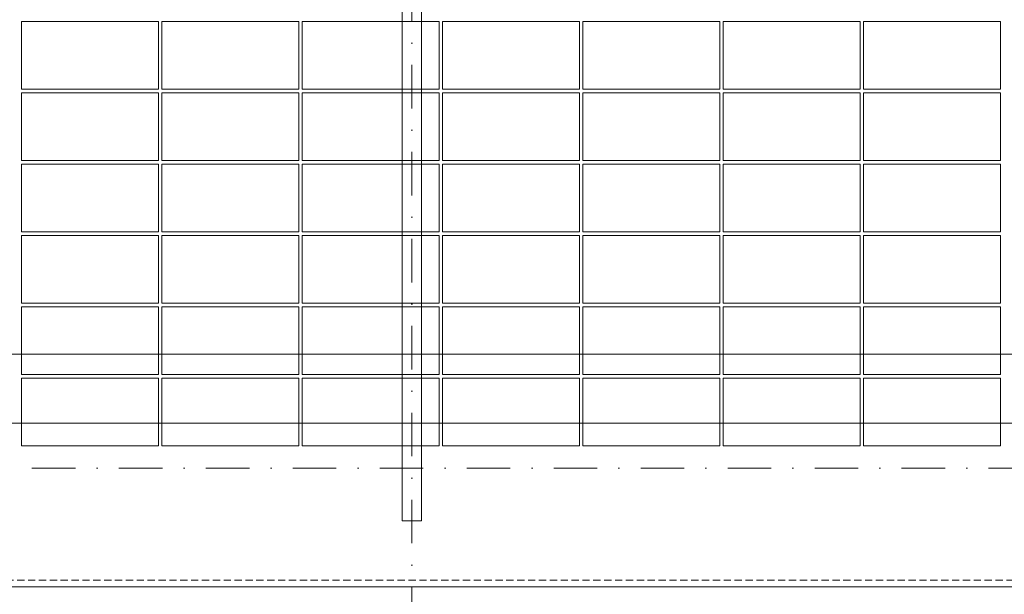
# Model space of a CAD drawing. Header units: millimetres. Extents: x -916886 to 3713765, y -2985421 to 1675785.
# Tile 601 of 656: x 399115 to 407742, y 148895 to 153930. Entities that reach past the tile are written whole.
import ezdxf

# ---------------------------------------------------------------- set-up
doc = ezdxf.new("R2010")
doc.units = ezdxf.units.MM
for name, pattern in [('CENTERX2', [101.6, 63.5, -12.7, 12.7, -12.7]), ('DASHDOT', [25.4, 12.7, -6.35, 0, -6.35]), ('DASHED', [19.05, 12.7, -6.35]), ('HIDDEN', [9.525, 6.35, -3.175])]:
    doc.linetypes.add(name, pattern=pattern)
doc.layers.get('Defpoints').update_dxf_attribs({"color": 8})
for name, color, linetype, lineweight in [('A99_FVE', 30, 'Continuous', 5), ('A99_N_kce-pod', 7, 'DASHED', 20), ('A99_N_koty-200', 5, 'Continuous', 5), ('A99_N_koty-200 @ 1', 5, 'Continuous', 5), ('A99_N_koty-200 @ 10', 5, 'Continuous', 5), ('A99_N_koty-200 @ 100', 5, 'Continuous', 5), ('A99_N_koty-200 @ 200', 5, 'Continuous', 5), ('A99_N_koty-200 @ 250 (1)', 5, 'Continuous', 5), ('A99_N_koty-200 @ 250 (2)', 5, 'Continuous', 5), ('A99_N_koty-200 @ 400', 5, 'Continuous', 5), ('A99_S_kce-pohl', 7, 'Continuous', 5), ('A99_S_osy', 1, 'CENTERX2', 5)]:
    doc.layers.add(name, color=color, linetype=linetype, lineweight=lineweight)
doc.styles.add('A99_kota', font='isocpeur.ttf', dxfattribs={"height": 2})
doc.dimstyles.new('A99_kota_200 new', dxfattribs={"dimscale": 200, "dimtxt": 2, "dimasz": 1.2, "dimexe": 0.5, "dimexo": 1.5, "dimgap": 0.5, "dimtad": 1, "dimdec": 0, "dimzin": 3, "dimdsep": 46, "dimtxsty": 'A99_kota', "dimblk": 'ARCHTICK', "dimcen": 2.5, "dimazin": 2, "dimtfac": 0.75, "dimtdec": 0, "dimtix": 1, "dimtmove": 2, "dimatfit": 0, "dimfxl": 0, "dimtolj": 1, "dimtzin": 0, "dimlwd": 5, "dimlwe": 5, "dimarcsym": 0})

# ---------------------------------------------------------------- blocks, each defined once
blk = doc.blocks.new('_ArchTick')
at = {"color": 0, "linetype": 'ByBlock', "const_width": 0.15}
blk.add_lwpolyline([(-0.5, -0.5), (0.5, 0.5)], dxfattribs=at)
blk = doc.blocks.new('*D3192')
at = {"layer": 'A99_N_koty-200', "color": 0, "linetype": 'Continuous', "lineweight": 5, "ltscale": 10, "transparency": 16777216}
for p, q in [((402550, 146925), (402550, 146475)), ((414550, 146925), (414550, 146475)), ((414550, 146525), (402550, 146525))]:
    blk.add_line(p, q, dxfattribs=at)
at = {"layer": 'Defpoints', "color": 0, "linetype": 'Continuous', "lineweight": 0, "ltscale": 10, "transparency": 16777216}
for p in [(402550, 149400), (414550, 149400), (402550, 146525)]:
    blk.add_point(p, dxfattribs=at)
at = {"layer": 'A99_N_koty-200', "color": 0, "linetype": 'Continuous', "lineweight": 5, "ltscale": 10, "transparency": 16777216, "xscale": 120, "yscale": 120, "zscale": 120, "rotation": 180}
blk.add_blockref('_ArchTick', (402550, 146525), dxfattribs=at)
at = {"layer": 'A99_N_koty-200', "color": 0, "linetype": 'Continuous', "lineweight": 5, "ltscale": 10, "transparency": 16777216, "xscale": 120, "yscale": 120, "zscale": 120}
blk.add_blockref('_ArchTick', (414550, 146525), dxfattribs=at)
at = {"layer": 'A99_N_koty-200', "color": 0, "linetype": 'Continuous', "ltscale": 10, "transparency": 16777216, "insert": (408550, 146675), "char_height": 200, "attachment_point": 5, "style": 'A99_kota'}
blk.add_mtext('\\A1;12000', dxfattribs=at)
blk = doc.blocks.new('*D3193')
at = {"layer": 'A99_N_koty-200', "color": 0, "linetype": 'Continuous', "lineweight": 5, "ltscale": 10, "transparency": 16777216}
for p, q in [((402550, 147325), (402550, 146425)), ((414550, 147325), (414550, 146425)), ((414550, 146525), (402550, 146525))]:
    blk.add_line(p, q, dxfattribs=at)
at = {"layer": 'Defpoints', "color": 0, "linetype": 'Continuous', "lineweight": 0, "ltscale": 10, "transparency": 16777216}
for p in [(402550, 149400), (414550, 149400), (402550, 146525)]:
    blk.add_point(p, dxfattribs=at)
at = {"layer": 'A99_N_koty-200', "color": 0, "linetype": 'Continuous', "lineweight": 5, "ltscale": 10, "transparency": 16777216, "xscale": 240, "yscale": 240, "zscale": 240, "rotation": 180}
blk.add_blockref('_ArchTick', (402550, 146525), dxfattribs=at)
at = {"layer": 'A99_N_koty-200', "color": 0, "linetype": 'Continuous', "lineweight": 5, "ltscale": 10, "transparency": 16777216, "xscale": 240, "yscale": 240, "zscale": 240}
blk.add_blockref('_ArchTick', (414550, 146525), dxfattribs=at)
at = {"layer": 'A99_N_koty-200', "color": 0, "linetype": 'Continuous', "ltscale": 10, "transparency": 16777216, "insert": (408550, 146825), "char_height": 400, "attachment_point": 5, "style": 'A99_kota'}
blk.add_mtext('\\A1;12000', dxfattribs=at)
blk = doc.blocks.new('*D3194')
at = {"layer": 'A99_N_koty-200', "color": 0, "linetype": 'Continuous', "lineweight": 5, "ltscale": 10, "transparency": 16777216}
for p, q in [((402550, 146529), (402550, 146524.5)), ((414550, 146525), (402550, 146525)), ((414550, 146529), (414550, 146524.5))]:
    blk.add_line(p, q, dxfattribs=at)
at = {"layer": 'Defpoints', "color": 0, "linetype": 'Continuous', "lineweight": 0, "ltscale": 10, "transparency": 16777216}
for p in [(402550, 149400), (414550, 149400), (402550, 146525)]:
    blk.add_point(p, dxfattribs=at)
at = {"layer": 'A99_N_koty-200', "color": 0, "linetype": 'Continuous', "lineweight": 5, "ltscale": 10, "transparency": 16777216, "xscale": 1.2, "yscale": 1.2, "zscale": 1.2, "rotation": 180}
blk.add_blockref('_ArchTick', (402550, 146525), dxfattribs=at)
at = {"layer": 'A99_N_koty-200', "color": 0, "linetype": 'Continuous', "lineweight": 5, "ltscale": 10, "transparency": 16777216, "xscale": 1.2, "yscale": 1.2, "zscale": 1.2}
blk.add_blockref('_ArchTick', (414550, 146525), dxfattribs=at)
at = {"layer": 'A99_N_koty-200', "color": 0, "linetype": 'Continuous', "ltscale": 10, "transparency": 16777216, "insert": (408550, 146526.5), "char_height": 2, "attachment_point": 5, "style": 'A99_kota'}
blk.add_mtext('\\A1;12000', dxfattribs=at)
blk = doc.blocks.new('*D3195')
at = {"layer": 'A99_N_koty-200', "color": 0, "linetype": 'Continuous', "lineweight": 5, "ltscale": 10, "transparency": 16777216}
for p, q in [((402550, 148125), (402550, 146325)), ((414550, 148125), (414550, 146325)), ((414550, 146525), (402550, 146525))]:
    blk.add_line(p, q, dxfattribs=at)
at = {"layer": 'Defpoints', "color": 0, "linetype": 'Continuous', "lineweight": 0, "ltscale": 10, "transparency": 16777216}
for p in [(402550, 149400), (414550, 149400), (402550, 146525)]:
    blk.add_point(p, dxfattribs=at)
at = {"layer": 'A99_N_koty-200', "color": 0, "linetype": 'Continuous', "lineweight": 5, "ltscale": 10, "transparency": 16777216, "xscale": 480, "yscale": 480, "zscale": 480, "rotation": 180}
blk.add_blockref('_ArchTick', (402550, 146525), dxfattribs=at)
at = {"layer": 'A99_N_koty-200', "color": 0, "linetype": 'Continuous', "lineweight": 5, "ltscale": 10, "transparency": 16777216, "xscale": 480, "yscale": 480, "zscale": 480}
blk.add_blockref('_ArchTick', (414550, 146525), dxfattribs=at)
at = {"layer": 'A99_N_koty-200', "color": 0, "linetype": 'Continuous', "ltscale": 10, "transparency": 16777216, "insert": (408550, 147125), "char_height": 800, "attachment_point": 5, "style": 'A99_kota'}
blk.add_mtext('\\A1;12000', dxfattribs=at)
blk = doc.blocks.new('*D3196')
at = {"layer": 'A99_N_koty-200', "color": 0, "linetype": 'Continuous', "lineweight": 5, "ltscale": 10, "transparency": 16777216}
for p, q in [((402550, 146565), (402550, 146520)), ((414550, 146525), (402550, 146525)), ((414550, 146565), (414550, 146520))]:
    blk.add_line(p, q, dxfattribs=at)
at = {"layer": 'Defpoints', "color": 0, "linetype": 'Continuous', "lineweight": 0, "ltscale": 10, "transparency": 16777216}
for p in [(402550, 149400), (414550, 149400), (402550, 146525)]:
    blk.add_point(p, dxfattribs=at)
at = {"layer": 'A99_N_koty-200', "color": 0, "linetype": 'Continuous', "lineweight": 5, "ltscale": 10, "transparency": 16777216, "xscale": 12, "yscale": 12, "zscale": 12, "rotation": 180}
blk.add_blockref('_ArchTick', (402550, 146525), dxfattribs=at)
at = {"layer": 'A99_N_koty-200', "color": 0, "linetype": 'Continuous', "lineweight": 5, "ltscale": 10, "transparency": 16777216, "xscale": 12, "yscale": 12, "zscale": 12}
blk.add_blockref('_ArchTick', (414550, 146525), dxfattribs=at)
at = {"layer": 'A99_N_koty-200', "color": 0, "linetype": 'Continuous', "ltscale": 10, "transparency": 16777216, "insert": (408550, 146540), "char_height": 20, "attachment_point": 5, "style": 'A99_kota'}
blk.add_mtext('\\A1;12000', dxfattribs=at)
blk = doc.blocks.new('*D3197')
at = {"layer": 'A99_N_koty-200', "color": 0, "linetype": 'Continuous', "lineweight": 5, "ltscale": 10, "transparency": 16777216}
for p, q in [((402550, 147525), (402550, 146400)), ((414550, 147525), (414550, 146400)), ((414550, 146525), (402550, 146525))]:
    blk.add_line(p, q, dxfattribs=at)
at = {"layer": 'Defpoints', "color": 0, "linetype": 'Continuous', "lineweight": 0, "ltscale": 10, "transparency": 16777216}
for p in [(402550, 149400), (414550, 149400), (402550, 146525)]:
    blk.add_point(p, dxfattribs=at)
at = {"layer": 'A99_N_koty-200', "color": 0, "linetype": 'Continuous', "lineweight": 5, "ltscale": 10, "transparency": 16777216, "xscale": 300, "yscale": 300, "zscale": 300, "rotation": 180}
blk.add_blockref('_ArchTick', (402550, 146525), dxfattribs=at)
at = {"layer": 'A99_N_koty-200', "color": 0, "linetype": 'Continuous', "lineweight": 5, "ltscale": 10, "transparency": 16777216, "xscale": 300, "yscale": 300, "zscale": 300}
blk.add_blockref('_ArchTick', (414550, 146525), dxfattribs=at)
at = {"layer": 'A99_N_koty-200', "color": 0, "linetype": 'Continuous', "ltscale": 10, "transparency": 16777216, "insert": (408550, 146900), "char_height": 500, "attachment_point": 5, "style": 'A99_kota'}
blk.add_mtext('\\A1;12000', dxfattribs=at)
blk = doc.blocks.new('*D3198')
at = {"layer": 'A99_N_koty-200', "color": 0, "linetype": 'Continuous', "lineweight": 5, "ltscale": 10, "transparency": 16777216}
for p, q in [((402550, 147525), (402550, 146400)), ((414550, 147525), (414550, 146400)), ((414550, 146525), (402550, 146525))]:
    blk.add_line(p, q, dxfattribs=at)
at = {"layer": 'Defpoints', "color": 0, "linetype": 'Continuous', "lineweight": 0, "ltscale": 10, "transparency": 16777216}
for p in [(402550, 149400), (414550, 149400), (402550, 146525)]:
    blk.add_point(p, dxfattribs=at)
at = {"layer": 'A99_N_koty-200', "color": 0, "linetype": 'Continuous', "lineweight": 5, "ltscale": 10, "transparency": 16777216, "xscale": 300, "yscale": 300, "zscale": 300, "rotation": 180}
blk.add_blockref('_ArchTick', (402550, 146525), dxfattribs=at)
at = {"layer": 'A99_N_koty-200', "color": 0, "linetype": 'Continuous', "lineweight": 5, "ltscale": 10, "transparency": 16777216, "xscale": 300, "yscale": 300, "zscale": 300}
blk.add_blockref('_ArchTick', (414550, 146525), dxfattribs=at)
at = {"layer": 'A99_N_koty-200', "color": 0, "linetype": 'Continuous', "ltscale": 10, "transparency": 16777216, "insert": (408550, 146900), "char_height": 500, "attachment_point": 5, "style": 'A99_kota'}
blk.add_mtext('\\A1;12000', dxfattribs=at)
blk = doc.blocks.new('*D3200')
at = {"layer": 'A99_N_koty-200', "color": 0, "linetype": 'Continuous', "lineweight": 5, "ltscale": 10, "transparency": 16777216}
for p, q in [((390550, 146925), (390550, 146475)), ((402550, 146925), (402550, 146475)), ((402550, 146525), (390550, 146525))]:
    blk.add_line(p, q, dxfattribs=at)
at = {"layer": 'Defpoints', "color": 0, "linetype": 'Continuous', "lineweight": 0, "ltscale": 10, "transparency": 16777216}
for p in [(390550, 149400), (402550, 149400), (390550, 146525)]:
    blk.add_point(p, dxfattribs=at)
at = {"layer": 'A99_N_koty-200', "color": 0, "linetype": 'Continuous', "lineweight": 5, "ltscale": 10, "transparency": 16777216, "xscale": 120, "yscale": 120, "zscale": 120, "rotation": 180}
blk.add_blockref('_ArchTick', (390550, 146525), dxfattribs=at)
at = {"layer": 'A99_N_koty-200', "color": 0, "linetype": 'Continuous', "lineweight": 5, "ltscale": 10, "transparency": 16777216, "xscale": 120, "yscale": 120, "zscale": 120}
blk.add_blockref('_ArchTick', (402550, 146525), dxfattribs=at)
at = {"layer": 'A99_N_koty-200', "color": 0, "linetype": 'Continuous', "ltscale": 10, "transparency": 16777216, "insert": (396550, 146675), "char_height": 200, "attachment_point": 5, "style": 'A99_kota'}
blk.add_mtext('\\A1;12000', dxfattribs=at)
blk = doc.blocks.new('*D3201')
at = {"layer": 'A99_N_koty-200', "color": 0, "linetype": 'Continuous', "lineweight": 5, "ltscale": 10, "transparency": 16777216}
for p, q in [((390550, 147325), (390550, 146425)), ((402550, 147325), (402550, 146425)), ((402550, 146525), (390550, 146525))]:
    blk.add_line(p, q, dxfattribs=at)
at = {"layer": 'Defpoints', "color": 0, "linetype": 'Continuous', "lineweight": 0, "ltscale": 10, "transparency": 16777216}
for p in [(390550, 149400), (402550, 149400), (390550, 146525)]:
    blk.add_point(p, dxfattribs=at)
at = {"layer": 'A99_N_koty-200', "color": 0, "linetype": 'Continuous', "lineweight": 5, "ltscale": 10, "transparency": 16777216, "xscale": 240, "yscale": 240, "zscale": 240, "rotation": 180}
blk.add_blockref('_ArchTick', (390550, 146525), dxfattribs=at)
at = {"layer": 'A99_N_koty-200', "color": 0, "linetype": 'Continuous', "lineweight": 5, "ltscale": 10, "transparency": 16777216, "xscale": 240, "yscale": 240, "zscale": 240}
blk.add_blockref('_ArchTick', (402550, 146525), dxfattribs=at)
at = {"layer": 'A99_N_koty-200', "color": 0, "linetype": 'Continuous', "ltscale": 10, "transparency": 16777216, "insert": (396550, 146825), "char_height": 400, "attachment_point": 5, "style": 'A99_kota'}
blk.add_mtext('\\A1;12000', dxfattribs=at)
blk = doc.blocks.new('*D3202')
at = {"layer": 'A99_N_koty-200', "color": 0, "linetype": 'Continuous', "lineweight": 5, "ltscale": 10, "transparency": 16777216}
for p, q in [((390550, 146529), (390550, 146524.5)), ((402550, 146525), (390550, 146525)), ((402550, 146529), (402550, 146524.5))]:
    blk.add_line(p, q, dxfattribs=at)
at = {"layer": 'Defpoints', "color": 0, "linetype": 'Continuous', "lineweight": 0, "ltscale": 10, "transparency": 16777216}
for p in [(390550, 149400), (402550, 149400), (390550, 146525)]:
    blk.add_point(p, dxfattribs=at)
at = {"layer": 'A99_N_koty-200', "color": 0, "linetype": 'Continuous', "lineweight": 5, "ltscale": 10, "transparency": 16777216, "xscale": 1.2, "yscale": 1.2, "zscale": 1.2, "rotation": 180}
blk.add_blockref('_ArchTick', (390550, 146525), dxfattribs=at)
at = {"layer": 'A99_N_koty-200', "color": 0, "linetype": 'Continuous', "lineweight": 5, "ltscale": 10, "transparency": 16777216, "xscale": 1.2, "yscale": 1.2, "zscale": 1.2}
blk.add_blockref('_ArchTick', (402550, 146525), dxfattribs=at)
at = {"layer": 'A99_N_koty-200', "color": 0, "linetype": 'Continuous', "ltscale": 10, "transparency": 16777216, "insert": (396550, 146526.5), "char_height": 2, "attachment_point": 5, "style": 'A99_kota'}
blk.add_mtext('\\A1;12000', dxfattribs=at)
blk = doc.blocks.new('*D3203')
at = {"layer": 'A99_N_koty-200', "color": 0, "linetype": 'Continuous', "lineweight": 5, "ltscale": 10, "transparency": 16777216}
for p, q in [((390550, 148125), (390550, 146325)), ((402550, 148125), (402550, 146325)), ((402550, 146525), (390550, 146525))]:
    blk.add_line(p, q, dxfattribs=at)
at = {"layer": 'Defpoints', "color": 0, "linetype": 'Continuous', "lineweight": 0, "ltscale": 10, "transparency": 16777216}
for p in [(390550, 149400), (402550, 149400), (390550, 146525)]:
    blk.add_point(p, dxfattribs=at)
at = {"layer": 'A99_N_koty-200', "color": 0, "linetype": 'Continuous', "lineweight": 5, "ltscale": 10, "transparency": 16777216, "xscale": 480, "yscale": 480, "zscale": 480, "rotation": 180}
blk.add_blockref('_ArchTick', (390550, 146525), dxfattribs=at)
at = {"layer": 'A99_N_koty-200', "color": 0, "linetype": 'Continuous', "lineweight": 5, "ltscale": 10, "transparency": 16777216, "xscale": 480, "yscale": 480, "zscale": 480}
blk.add_blockref('_ArchTick', (402550, 146525), dxfattribs=at)
at = {"layer": 'A99_N_koty-200', "color": 0, "linetype": 'Continuous', "ltscale": 10, "transparency": 16777216, "insert": (396550, 147125), "char_height": 800, "attachment_point": 5, "style": 'A99_kota'}
blk.add_mtext('\\A1;12000', dxfattribs=at)
blk = doc.blocks.new('*D3204')
at = {"layer": 'A99_N_koty-200', "color": 0, "linetype": 'Continuous', "lineweight": 5, "ltscale": 10, "transparency": 16777216}
for p, q in [((390550, 146565), (390550, 146520)), ((402550, 146525), (390550, 146525)), ((402550, 146565), (402550, 146520))]:
    blk.add_line(p, q, dxfattribs=at)
at = {"layer": 'Defpoints', "color": 0, "linetype": 'Continuous', "lineweight": 0, "ltscale": 10, "transparency": 16777216}
for p in [(390550, 149400), (402550, 149400), (390550, 146525)]:
    blk.add_point(p, dxfattribs=at)
at = {"layer": 'A99_N_koty-200', "color": 0, "linetype": 'Continuous', "lineweight": 5, "ltscale": 10, "transparency": 16777216, "xscale": 12, "yscale": 12, "zscale": 12, "rotation": 180}
blk.add_blockref('_ArchTick', (390550, 146525), dxfattribs=at)
at = {"layer": 'A99_N_koty-200', "color": 0, "linetype": 'Continuous', "lineweight": 5, "ltscale": 10, "transparency": 16777216, "xscale": 12, "yscale": 12, "zscale": 12}
blk.add_blockref('_ArchTick', (402550, 146525), dxfattribs=at)
at = {"layer": 'A99_N_koty-200', "color": 0, "linetype": 'Continuous', "ltscale": 10, "transparency": 16777216, "insert": (396550, 146540), "char_height": 20, "attachment_point": 5, "style": 'A99_kota'}
blk.add_mtext('\\A1;12000', dxfattribs=at)
blk = doc.blocks.new('*D3205')
at = {"layer": 'A99_N_koty-200', "color": 0, "linetype": 'Continuous', "lineweight": 5, "ltscale": 10, "transparency": 16777216}
for p, q in [((390550, 147525), (390550, 146400)), ((402550, 147525), (402550, 146400)), ((402550, 146525), (390550, 146525))]:
    blk.add_line(p, q, dxfattribs=at)
at = {"layer": 'Defpoints', "color": 0, "linetype": 'Continuous', "lineweight": 0, "ltscale": 10, "transparency": 16777216}
for p in [(390550, 149400), (402550, 149400), (390550, 146525)]:
    blk.add_point(p, dxfattribs=at)
at = {"layer": 'A99_N_koty-200', "color": 0, "linetype": 'Continuous', "lineweight": 5, "ltscale": 10, "transparency": 16777216, "xscale": 300, "yscale": 300, "zscale": 300, "rotation": 180}
blk.add_blockref('_ArchTick', (390550, 146525), dxfattribs=at)
at = {"layer": 'A99_N_koty-200', "color": 0, "linetype": 'Continuous', "lineweight": 5, "ltscale": 10, "transparency": 16777216, "xscale": 300, "yscale": 300, "zscale": 300}
blk.add_blockref('_ArchTick', (402550, 146525), dxfattribs=at)
at = {"layer": 'A99_N_koty-200', "color": 0, "linetype": 'Continuous', "ltscale": 10, "transparency": 16777216, "insert": (396550, 146900), "char_height": 500, "attachment_point": 5, "style": 'A99_kota'}
blk.add_mtext('\\A1;12000', dxfattribs=at)
blk = doc.blocks.new('*D3206')
at = {"layer": 'A99_N_koty-200', "color": 0, "linetype": 'Continuous', "lineweight": 5, "ltscale": 10, "transparency": 16777216}
for p, q in [((390550, 147525), (390550, 146400)), ((402550, 147525), (402550, 146400)), ((402550, 146525), (390550, 146525))]:
    blk.add_line(p, q, dxfattribs=at)
at = {"layer": 'Defpoints', "color": 0, "linetype": 'Continuous', "lineweight": 0, "ltscale": 10, "transparency": 16777216}
for p in [(390550, 149400), (402550, 149400), (390550, 146525)]:
    blk.add_point(p, dxfattribs=at)
at = {"layer": 'A99_N_koty-200', "color": 0, "linetype": 'Continuous', "lineweight": 5, "ltscale": 10, "transparency": 16777216, "xscale": 300, "yscale": 300, "zscale": 300, "rotation": 180}
blk.add_blockref('_ArchTick', (390550, 146525), dxfattribs=at)
at = {"layer": 'A99_N_koty-200', "color": 0, "linetype": 'Continuous', "lineweight": 5, "ltscale": 10, "transparency": 16777216, "xscale": 300, "yscale": 300, "zscale": 300}
blk.add_blockref('_ArchTick', (402550, 146525), dxfattribs=at)
at = {"layer": 'A99_N_koty-200', "color": 0, "linetype": 'Continuous', "ltscale": 10, "transparency": 16777216, "insert": (396550, 146900), "char_height": 500, "attachment_point": 5, "style": 'A99_kota'}
blk.add_mtext('\\A1;12000', dxfattribs=at)
blk = doc.blocks.new('*D3376')
at = {"layer": 'A99_N_koty-200', "color": 0, "linetype": 'Continuous', "lineweight": 5, "ltscale": 10, "transparency": 16777216}
for p, q in [((378280, 150200), (378280, 151100)), ((415495, 150200), (415495, 151100)), ((378280, 151000), (415495, 151000))]:
    blk.add_line(p, q, dxfattribs=at)
at = {"layer": 'Defpoints', "color": 0, "linetype": 'Continuous', "lineweight": 0, "ltscale": 10, "transparency": 16777216}
for p in [(415495, 151000), (378280, 148920), (415495, 148920)]:
    blk.add_point(p, dxfattribs=at)
at = {"layer": 'A99_N_koty-200', "color": 0, "linetype": 'Continuous', "lineweight": 5, "ltscale": 10, "transparency": 16777216, "xscale": 240, "yscale": 240, "zscale": 240, "rotation": 180}
blk.add_blockref('_ArchTick', (378280, 151000), dxfattribs=at)
at = {"layer": 'A99_N_koty-200', "color": 0, "linetype": 'Continuous', "lineweight": 5, "ltscale": 10, "transparency": 16777216, "xscale": 240, "yscale": 240, "zscale": 240}
blk.add_blockref('_ArchTick', (415495, 151000), dxfattribs=at)
at = {"layer": 'A99_N_koty-200', "color": 0, "linetype": 'Continuous', "ltscale": 10, "transparency": 16777216, "insert": (396887.5, 151300), "char_height": 400, "attachment_point": 5, "style": 'A99_kota'}
blk.add_mtext('\\A1;37215', dxfattribs=at)
blk = doc.blocks.new('*D3377')
at = {"layer": 'A99_N_koty-200', "color": 0, "linetype": 'Continuous', "lineweight": 5, "ltscale": 10, "transparency": 16777216}
for p, q in [((378280, 149995), (378280, 150445)), ((378280, 150395), (415495, 150395)), ((415495, 149995), (415495, 150445))]:
    blk.add_line(p, q, dxfattribs=at)
at = {"layer": 'Defpoints', "color": 0, "linetype": 'Continuous', "lineweight": 0, "ltscale": 10, "transparency": 16777216}
for p in [(415495, 150395), (378280, 148920), (415495, 148920)]:
    blk.add_point(p, dxfattribs=at)
at = {"layer": 'A99_N_koty-200', "color": 0, "linetype": 'Continuous', "lineweight": 5, "ltscale": 10, "transparency": 16777216, "xscale": 120, "yscale": 120, "zscale": 120, "rotation": 180}
blk.add_blockref('_ArchTick', (378280, 150395), dxfattribs=at)
at = {"layer": 'A99_N_koty-200', "color": 0, "linetype": 'Continuous', "lineweight": 5, "ltscale": 10, "transparency": 16777216, "xscale": 120, "yscale": 120, "zscale": 120}
blk.add_blockref('_ArchTick', (415495, 150395), dxfattribs=at)
at = {"layer": 'A99_N_koty-200', "color": 0, "linetype": 'Continuous', "ltscale": 10, "transparency": 16777216, "insert": (396887.5, 150545), "char_height": 200, "attachment_point": 5, "style": 'A99_kota'}
blk.add_mtext('\\A1;37215', dxfattribs=at)
blk = doc.blocks.new('*D3378')
at = {"layer": 'A99_N_koty-200', "color": 0, "linetype": 'Continuous', "lineweight": 5, "ltscale": 10, "transparency": 16777216}
for p, q in [((378280, 150391), (378280, 150395.5)), ((378280, 150395), (415495, 150395)), ((415495, 150391), (415495, 150395.5))]:
    blk.add_line(p, q, dxfattribs=at)
at = {"layer": 'Defpoints', "color": 0, "linetype": 'Continuous', "lineweight": 0, "ltscale": 10, "transparency": 16777216}
for p in [(415495, 150395), (378280, 148920), (415495, 148920)]:
    blk.add_point(p, dxfattribs=at)
at = {"layer": 'A99_N_koty-200', "color": 0, "linetype": 'Continuous', "lineweight": 5, "ltscale": 10, "transparency": 16777216, "xscale": 1.2, "yscale": 1.2, "zscale": 1.2, "rotation": 180}
blk.add_blockref('_ArchTick', (378280, 150395), dxfattribs=at)
at = {"layer": 'A99_N_koty-200', "color": 0, "linetype": 'Continuous', "lineweight": 5, "ltscale": 10, "transparency": 16777216, "xscale": 1.2, "yscale": 1.2, "zscale": 1.2}
blk.add_blockref('_ArchTick', (415495, 150395), dxfattribs=at)
at = {"layer": 'A99_N_koty-200', "color": 0, "linetype": 'Continuous', "ltscale": 10, "transparency": 16777216, "insert": (396887.5, 150396.5), "char_height": 2, "attachment_point": 5, "style": 'A99_kota'}
blk.add_mtext('\\A1;37215', dxfattribs=at)
blk = doc.blocks.new('*D3379')
at = {"layer": 'A99_N_koty-200', "color": 0, "linetype": 'Continuous', "lineweight": 5, "ltscale": 10, "transparency": 16777216}
for p, q in [((378280, 149520), (378280, 150595)), ((415495, 149520), (415495, 150595)), ((378280, 150395), (415495, 150395))]:
    blk.add_line(p, q, dxfattribs=at)
at = {"layer": 'Defpoints', "color": 0, "linetype": 'Continuous', "lineweight": 0, "ltscale": 10, "transparency": 16777216}
for p in [(415495, 150395), (378280, 148920), (415495, 148920)]:
    blk.add_point(p, dxfattribs=at)
at = {"layer": 'A99_N_koty-200', "color": 0, "linetype": 'Continuous', "lineweight": 5, "ltscale": 10, "transparency": 16777216, "xscale": 480, "yscale": 480, "zscale": 480, "rotation": 180}
blk.add_blockref('_ArchTick', (378280, 150395), dxfattribs=at)
at = {"layer": 'A99_N_koty-200', "color": 0, "linetype": 'Continuous', "lineweight": 5, "ltscale": 10, "transparency": 16777216, "xscale": 480, "yscale": 480, "zscale": 480}
blk.add_blockref('_ArchTick', (415495, 150395), dxfattribs=at)
at = {"layer": 'A99_N_koty-200', "color": 0, "linetype": 'Continuous', "ltscale": 10, "transparency": 16777216, "insert": (396887.5, 150995), "char_height": 800, "attachment_point": 5, "style": 'A99_kota'}
blk.add_mtext('\\A1;37215', dxfattribs=at)
blk = doc.blocks.new('*D3380')
at = {"layer": 'A99_N_koty-200', "color": 0, "linetype": 'Continuous', "lineweight": 5, "ltscale": 10, "transparency": 16777216}
for p, q in [((378280, 150355), (378280, 150400)), ((378280, 150395), (415495, 150395)), ((415495, 150355), (415495, 150400))]:
    blk.add_line(p, q, dxfattribs=at)
at = {"layer": 'Defpoints', "color": 0, "linetype": 'Continuous', "lineweight": 0, "ltscale": 10, "transparency": 16777216}
for p in [(415495, 150395), (378280, 148920), (415495, 148920)]:
    blk.add_point(p, dxfattribs=at)
at = {"layer": 'A99_N_koty-200', "color": 0, "linetype": 'Continuous', "lineweight": 5, "ltscale": 10, "transparency": 16777216, "xscale": 12, "yscale": 12, "zscale": 12, "rotation": 180}
blk.add_blockref('_ArchTick', (378280, 150395), dxfattribs=at)
at = {"layer": 'A99_N_koty-200', "color": 0, "linetype": 'Continuous', "lineweight": 5, "ltscale": 10, "transparency": 16777216, "xscale": 12, "yscale": 12, "zscale": 12}
blk.add_blockref('_ArchTick', (415495, 150395), dxfattribs=at)
at = {"layer": 'A99_N_koty-200', "color": 0, "linetype": 'Continuous', "ltscale": 10, "transparency": 16777216, "insert": (396887.5, 150410), "char_height": 20, "attachment_point": 5, "style": 'A99_kota'}
blk.add_mtext('\\A1;37215', dxfattribs=at)
blk = doc.blocks.new('*D3381')
at = {"layer": 'A99_N_koty-200', "color": 0, "linetype": 'Continuous', "lineweight": 5, "ltscale": 10, "transparency": 16777216}
for p, q in [((378280, 149395), (378280, 150520)), ((415495, 149395), (415495, 150520)), ((378280, 150395), (415495, 150395))]:
    blk.add_line(p, q, dxfattribs=at)
at = {"layer": 'Defpoints', "color": 0, "linetype": 'Continuous', "lineweight": 0, "ltscale": 10, "transparency": 16777216}
for p in [(415495, 150395), (378280, 148920), (415495, 148920)]:
    blk.add_point(p, dxfattribs=at)
at = {"layer": 'A99_N_koty-200', "color": 0, "linetype": 'Continuous', "lineweight": 5, "ltscale": 10, "transparency": 16777216, "xscale": 300, "yscale": 300, "zscale": 300, "rotation": 180}
blk.add_blockref('_ArchTick', (378280, 150395), dxfattribs=at)
at = {"layer": 'A99_N_koty-200', "color": 0, "linetype": 'Continuous', "lineweight": 5, "ltscale": 10, "transparency": 16777216, "xscale": 300, "yscale": 300, "zscale": 300}
blk.add_blockref('_ArchTick', (415495, 150395), dxfattribs=at)
at = {"layer": 'A99_N_koty-200', "color": 0, "linetype": 'Continuous', "ltscale": 10, "transparency": 16777216, "insert": (396887.5, 150770), "char_height": 500, "attachment_point": 5, "style": 'A99_kota'}
blk.add_mtext('\\A1;37215', dxfattribs=at)
blk = doc.blocks.new('*D3382')
at = {"layer": 'A99_N_koty-200', "color": 0, "linetype": 'Continuous', "lineweight": 5, "ltscale": 10, "transparency": 16777216}
for p, q in [((378280, 149395), (378280, 150520)), ((415495, 149395), (415495, 150520)), ((378280, 150395), (415495, 150395))]:
    blk.add_line(p, q, dxfattribs=at)
at = {"layer": 'Defpoints', "color": 0, "linetype": 'Continuous', "lineweight": 0, "ltscale": 10, "transparency": 16777216}
for p in [(415495, 150395), (378280, 148920), (415495, 148920)]:
    blk.add_point(p, dxfattribs=at)
at = {"layer": 'A99_N_koty-200', "color": 0, "linetype": 'Continuous', "lineweight": 5, "ltscale": 10, "transparency": 16777216, "xscale": 300, "yscale": 300, "zscale": 300, "rotation": 180}
blk.add_blockref('_ArchTick', (378280, 150395), dxfattribs=at)
at = {"layer": 'A99_N_koty-200', "color": 0, "linetype": 'Continuous', "lineweight": 5, "ltscale": 10, "transparency": 16777216, "xscale": 300, "yscale": 300, "zscale": 300}
blk.add_blockref('_ArchTick', (415495, 150395), dxfattribs=at)
at = {"layer": 'A99_N_koty-200', "color": 0, "linetype": 'Continuous', "ltscale": 10, "transparency": 16777216, "insert": (396887.5, 150770), "char_height": 500, "attachment_point": 5, "style": 'A99_kota'}
blk.add_mtext('\\A1;37215', dxfattribs=at)
blk = doc.blocks.new('*U4773')
at = {"layer": 'A99_N_koty-200 @ 1', "linetype": 'Continuous', "ltscale": 10}
dim = blk.add_linear_dim(base=(402550, 146525), p1=(414550, 149400), p2=(402550, 149400), angle=180, dimstyle='A99_kota_200 new', override={"dimscale": 1, "dimtix": 1, "dimtofl": 1, "dimtmove": 1, "dimatfit": 1}, dxfattribs=at)
dim.commit()
dim.dimension.update_dxf_attribs({"geometry": '*D3194', "text_midpoint": (408550, 146526.5)})
at = {"layer": 'A99_N_koty-200 @ 10', "linetype": 'Continuous', "ltscale": 10}
dim = blk.add_linear_dim(base=(402550, 146525), p1=(414550, 149400), p2=(402550, 149400), angle=180, dimstyle='A99_kota_200 new', override={"dimscale": 10, "dimtix": 1, "dimtofl": 1, "dimtmove": 1, "dimatfit": 1}, dxfattribs=at)
dim.commit()
dim.dimension.update_dxf_attribs({"geometry": '*D3196', "text_midpoint": (408550, 146540)})
at = {"layer": 'A99_N_koty-200 @ 100', "linetype": 'Continuous', "ltscale": 10}
dim = blk.add_linear_dim(base=(402550, 146525), p1=(414550, 149400), p2=(402550, 149400), angle=180, dimstyle='A99_kota_200 new', override={"dimscale": 100, "dimtix": 1, "dimtofl": 1, "dimtmove": 1, "dimatfit": 1}, dxfattribs=at)
dim.commit()
dim.dimension.update_dxf_attribs({"geometry": '*D3192', "text_midpoint": (408550, 146675)})
at = {"layer": 'A99_N_koty-200 @ 200', "linetype": 'Continuous', "ltscale": 10}
dim = blk.add_linear_dim(base=(402550, 146525), p1=(414550, 149400), p2=(402550, 149400), angle=180, dimstyle='A99_kota_200 new', override={"dimscale": 200, "dimtix": 1, "dimtofl": 1, "dimtmove": 1, "dimatfit": 1}, dxfattribs=at)
dim.commit()
dim.dimension.update_dxf_attribs({"geometry": '*D3193', "text_midpoint": (408550, 146825)})
at = {"layer": 'A99_N_koty-200 @ 250 (1)', "linetype": 'Continuous', "ltscale": 10}
dim = blk.add_linear_dim(base=(402550, 146525), p1=(414550, 149400), p2=(402550, 149400), angle=180, dimstyle='A99_kota_200 new', override={"dimscale": 250, "dimtix": 1, "dimtofl": 1, "dimtmove": 1, "dimatfit": 1}, dxfattribs=at)
dim.commit()
dim.dimension.update_dxf_attribs({"geometry": '*D3198', "text_midpoint": (408550, 146900)})
at = {"layer": 'A99_N_koty-200 @ 250 (2)', "linetype": 'Continuous', "ltscale": 10}
dim = blk.add_linear_dim(base=(402550, 146525), p1=(414550, 149400), p2=(402550, 149400), angle=180, dimstyle='A99_kota_200 new', override={"dimscale": 250, "dimtix": 1, "dimtofl": 1, "dimtmove": 1, "dimatfit": 1}, dxfattribs=at)
dim.commit()
dim.dimension.update_dxf_attribs({"geometry": '*D3197', "text_midpoint": (408550, 146900)})
at = {"layer": 'A99_N_koty-200 @ 400', "linetype": 'Continuous', "ltscale": 10}
dim = blk.add_linear_dim(base=(402550, 146525), p1=(414550, 149400), p2=(402550, 149400), angle=180, dimstyle='A99_kota_200 new', override={"dimscale": 400, "dimtix": 1, "dimtofl": 1, "dimtmove": 1, "dimatfit": 1}, dxfattribs=at)
dim.commit()
dim.dimension.update_dxf_attribs({"geometry": '*D3195', "text_midpoint": (408550, 147125)})
blk = doc.blocks.new('*U4774')
at = {"layer": 'A99_N_koty-200 @ 1', "linetype": 'Continuous', "ltscale": 10}
dim = blk.add_linear_dim(base=(390550, 146525), p1=(402550, 149400), p2=(390550, 149400), angle=180, dimstyle='A99_kota_200 new', override={"dimscale": 1, "dimtix": 1, "dimtofl": 1, "dimtmove": 1, "dimatfit": 1}, dxfattribs=at)
dim.commit()
dim.dimension.update_dxf_attribs({"geometry": '*D3202', "text_midpoint": (396550, 146526.5)})
at = {"layer": 'A99_N_koty-200 @ 10', "linetype": 'Continuous', "ltscale": 10}
dim = blk.add_linear_dim(base=(390550, 146525), p1=(402550, 149400), p2=(390550, 149400), angle=180, dimstyle='A99_kota_200 new', override={"dimscale": 10, "dimtix": 1, "dimtofl": 1, "dimtmove": 1, "dimatfit": 1}, dxfattribs=at)
dim.commit()
dim.dimension.update_dxf_attribs({"geometry": '*D3204', "text_midpoint": (396550, 146540)})
at = {"layer": 'A99_N_koty-200 @ 100', "linetype": 'Continuous', "ltscale": 10}
dim = blk.add_linear_dim(base=(390550, 146525), p1=(402550, 149400), p2=(390550, 149400), angle=180, dimstyle='A99_kota_200 new', override={"dimscale": 100, "dimtix": 1, "dimtofl": 1, "dimtmove": 1, "dimatfit": 1}, dxfattribs=at)
dim.commit()
dim.dimension.update_dxf_attribs({"geometry": '*D3200', "text_midpoint": (396550, 146675)})
at = {"layer": 'A99_N_koty-200 @ 200', "linetype": 'Continuous', "ltscale": 10}
dim = blk.add_linear_dim(base=(390550, 146525), p1=(402550, 149400), p2=(390550, 149400), angle=180, dimstyle='A99_kota_200 new', override={"dimscale": 200, "dimtix": 1, "dimtofl": 1, "dimtmove": 1, "dimatfit": 1}, dxfattribs=at)
dim.commit()
dim.dimension.update_dxf_attribs({"geometry": '*D3201', "text_midpoint": (396550, 146825)})
at = {"layer": 'A99_N_koty-200 @ 250 (1)', "linetype": 'Continuous', "ltscale": 10}
dim = blk.add_linear_dim(base=(390550, 146525), p1=(402550, 149400), p2=(390550, 149400), angle=180, dimstyle='A99_kota_200 new', override={"dimscale": 250, "dimtix": 1, "dimtofl": 1, "dimtmove": 1, "dimatfit": 1}, dxfattribs=at)
dim.commit()
dim.dimension.update_dxf_attribs({"geometry": '*D3206', "text_midpoint": (396550, 146900)})
at = {"layer": 'A99_N_koty-200 @ 250 (2)', "linetype": 'Continuous', "ltscale": 10}
dim = blk.add_linear_dim(base=(390550, 146525), p1=(402550, 149400), p2=(390550, 149400), angle=180, dimstyle='A99_kota_200 new', override={"dimscale": 250, "dimtix": 1, "dimtofl": 1, "dimtmove": 1, "dimatfit": 1}, dxfattribs=at)
dim.commit()
dim.dimension.update_dxf_attribs({"geometry": '*D3205', "text_midpoint": (396550, 146900)})
at = {"layer": 'A99_N_koty-200 @ 400', "linetype": 'Continuous', "ltscale": 10}
dim = blk.add_linear_dim(base=(390550, 146525), p1=(402550, 149400), p2=(390550, 149400), angle=180, dimstyle='A99_kota_200 new', override={"dimscale": 400, "dimtix": 1, "dimtofl": 1, "dimtmove": 1, "dimatfit": 1}, dxfattribs=at)
dim.commit()
dim.dimension.update_dxf_attribs({"geometry": '*D3203', "text_midpoint": (396550, 147125)})
blk = doc.blocks.new('*U4811')
at = {"layer": 'A99_N_koty-200 @ 1', "linetype": 'Continuous', "ltscale": 10}
dim = blk.add_linear_dim(base=(415495, 150395), p1=(378280, 148920), p2=(415495, 148920), dimstyle='A99_kota_200 new', override={"dimscale": 1, "dimtix": 1, "dimtofl": 1, "dimtmove": 2, "dimatfit": 3}, dxfattribs=at)
dim.commit()
dim.dimension.update_dxf_attribs({"geometry": '*D3378', "text_midpoint": (396887.5, 150396.5)})
at = {"layer": 'A99_N_koty-200 @ 10', "linetype": 'Continuous', "ltscale": 10}
dim = blk.add_linear_dim(base=(415495, 150395), p1=(378280, 148920), p2=(415495, 148920), dimstyle='A99_kota_200 new', override={"dimscale": 10, "dimtix": 1, "dimtofl": 1, "dimtmove": 2, "dimatfit": 3}, dxfattribs=at)
dim.commit()
dim.dimension.update_dxf_attribs({"geometry": '*D3380', "text_midpoint": (396887.5, 150410)})
at = {"layer": 'A99_N_koty-200 @ 100', "linetype": 'Continuous', "ltscale": 10}
dim = blk.add_linear_dim(base=(415495, 150395), p1=(378280, 148920), p2=(415495, 148920), dimstyle='A99_kota_200 new', override={"dimscale": 100, "dimtix": 1, "dimtofl": 1, "dimtmove": 2, "dimatfit": 3}, dxfattribs=at)
dim.commit()
dim.dimension.update_dxf_attribs({"geometry": '*D3377', "text_midpoint": (396887.5, 150545)})
at = {"layer": 'A99_N_koty-200 @ 200', "linetype": 'Continuous', "ltscale": 10}
dim = blk.add_linear_dim(base=(415495, 151000), p1=(378280, 148920), p2=(415495, 148920), dimstyle='A99_kota_200 new', override={"dimscale": 200, "dimtix": 1, "dimtofl": 1, "dimtmove": 2, "dimatfit": 3}, dxfattribs=at)
dim.commit()
dim.dimension.update_dxf_attribs({"geometry": '*D3376', "text_midpoint": (396887.5, 151300)})
at = {"layer": 'A99_N_koty-200 @ 250 (1)', "linetype": 'Continuous', "ltscale": 10}
dim = blk.add_linear_dim(base=(415495, 150395), p1=(378280, 148920), p2=(415495, 148920), dimstyle='A99_kota_200 new', override={"dimscale": 250, "dimtix": 1, "dimtofl": 1, "dimtmove": 2, "dimatfit": 3}, dxfattribs=at)
dim.commit()
dim.dimension.update_dxf_attribs({"geometry": '*D3382', "text_midpoint": (396887.5, 150770)})
at = {"layer": 'A99_N_koty-200 @ 250 (2)', "linetype": 'Continuous', "ltscale": 10}
dim = blk.add_linear_dim(base=(415495, 150395), p1=(378280, 148920), p2=(415495, 148920), dimstyle='A99_kota_200 new', override={"dimscale": 250, "dimtix": 1, "dimtofl": 1, "dimtmove": 2, "dimatfit": 3}, dxfattribs=at)
dim.commit()
dim.dimension.update_dxf_attribs({"geometry": '*D3381', "text_midpoint": (396887.5, 150770)})
at = {"layer": 'A99_N_koty-200 @ 400', "linetype": 'Continuous', "ltscale": 10}
dim = blk.add_linear_dim(base=(415495, 150395), p1=(378280, 148920), p2=(415495, 148920), dimstyle='A99_kota_200 new', override={"dimscale": 400, "dimtix": 1, "dimtofl": 1, "dimtmove": 2, "dimatfit": 3}, dxfattribs=at)
dim.commit()
dim.dimension.update_dxf_attribs({"geometry": '*D3379', "text_midpoint": (396887.5, 150995)})

msp = doc.modelspace()

# ---------------------------------------------------------------- linework, layer by layer
at = {"layer": 'A99_FVE', "linetype": 'Continuous', "lineweight": 15, "ltscale": 2}
msp.add_lwpolyline([(402465, 155305), (402635, 155305), (402635, 149540), (402465, 149540)], close=True, dxfattribs=at)
at = {"layer": 'A99_FVE', "lineweight": 5, "ltscale": 2}
for points in [[(399130, 153320), (399130, 153915), (400330, 153915), (400330, 153320)], [(400360, 153320), (400360, 153915), (401560, 153915), (401560, 153320)], [(402790, 153320), (402790, 153915), (401590, 153915), (401590, 153320)], [(404020, 153320), (404020, 153915), (402820, 153915), (402820, 153320)], [(405250, 153320), (405250, 153915), (404050, 153915), (404050, 153320)], [(406480, 153320), (406480, 153915), (405280, 153915), (405280, 153320)], [(407710, 153320), (407710, 153915), (406510, 153915), (406510, 153320)], [(399130, 152695), (399130, 153290), (400330, 153290), (400330, 152695)], [(400360, 152695), (400360, 153290), (401560, 153290), (401560, 152695)], [(402790, 152695), (402790, 153290), (401590, 153290), (401590, 152695)], [(404020, 152695), (404020, 153290), (402820, 153290), (402820, 152695)], [(405250, 152695), (405250, 153290), (404050, 153290), (404050, 152695)], [(406480, 152695), (406480, 153290), (405280, 153290), (405280, 152695)], [(407710, 152695), (407710, 153290), (406510, 153290), (406510, 152695)], [(399130, 152070), (399130, 152665), (400330, 152665), (400330, 152070)], [(400360, 152070), (400360, 152665), (401560, 152665), (401560, 152070)], [(402790, 152070), (402790, 152665), (401590, 152665), (401590, 152070)], [(404020, 152070), (404020, 152665), (402820, 152665), (402820, 152070)], [(405250, 152070), (405250, 152665), (404050, 152665), (404050, 152070)], [(406480, 152070), (406480, 152665), (405280, 152665), (405280, 152070)], [(407710, 152070), (407710, 152665), (406510, 152665), (406510, 152070)], [(399130, 151445), (399130, 152040), (400330, 152040), (400330, 151445)], [(400360, 151445), (400360, 152040), (401560, 152040), (401560, 151445)], [(402790, 151445), (402790, 152040), (401590, 152040), (401590, 151445)], [(404020, 151445), (404020, 152040), (402820, 152040), (402820, 151445)], [(405250, 151445), (405250, 152040), (404050, 152040), (404050, 151445)], [(406480, 151445), (406480, 152040), (405280, 152040), (405280, 151445)], [(407710, 151445), (407710, 152040), (406510, 152040), (406510, 151445)], [(399130, 150820), (399130, 151415), (400330, 151415), (400330, 150820)], [(400360, 150820), (400360, 151415), (401560, 151415), (401560, 150820)], [(402790, 150820), (402790, 151415), (401590, 151415), (401590, 150820)], [(404020, 150820), (404020, 151415), (402820, 151415), (402820, 150820)], [(405250, 150820), (405250, 151415), (404050, 151415), (404050, 150820)], [(406480, 150820), (406480, 151415), (405280, 151415), (405280, 150820)], [(407710, 150820), (407710, 151415), (406510, 151415), (406510, 150820)], [(399130, 150195), (399130, 150790), (400330, 150790), (400330, 150195)], [(400360, 150195), (400360, 150790), (401560, 150790), (401560, 150195)], [(402790, 150195), (402790, 150790), (401590, 150790), (401590, 150195)], [(404020, 150195), (404020, 150790), (402820, 150790), (402820, 150195)], [(405250, 150195), (405250, 150790), (404050, 150790), (404050, 150195)], [(406480, 150195), (406480, 150790), (405280, 150790), (405280, 150195)], [(407710, 150195), (407710, 150790), (406510, 150790), (406510, 150195)]]:
    msp.add_lwpolyline(points, close=True, dxfattribs=at)
at = {"layer": 'A99_N_kce-pod', "linetype": 'HIDDEN', "lineweight": 5, "ltscale": 10}
msp.add_lwpolyline([(438875.5, 149020), (299400, 149020)], dxfattribs=at)
at = {"layer": 'A99_S_kce-pohl', "linetype": 'Continuous', "ltscale": 25}
msp.add_lwpolyline([(307330, 174440), (299400, 174440), (299400, 148960), (438875.5, 148960), (438875.5, 176350)], dxfattribs=at)
at = {"layer": 'A99_S_osy', "linetype": 'DASHDOT', "lineweight": 5, "ltscale": 30}
for points in [[(402550, 264800), (402550, 146890)], [(452950, 150000), (297355, 150000)]]:
    msp.add_lwpolyline(points, dxfattribs=at)

# ---------------------------------------------------------------- block references
at = {"layer": 'A99_N_koty-200', "color": 4, "linetype": 'Continuous', "lineweight": 0}
for name in ['*U4811', '*U4774', '*U4773']:
    msp.add_blockref(name, (0, 0), dxfattribs=at)

doc.saveas('drawing.dxf')
